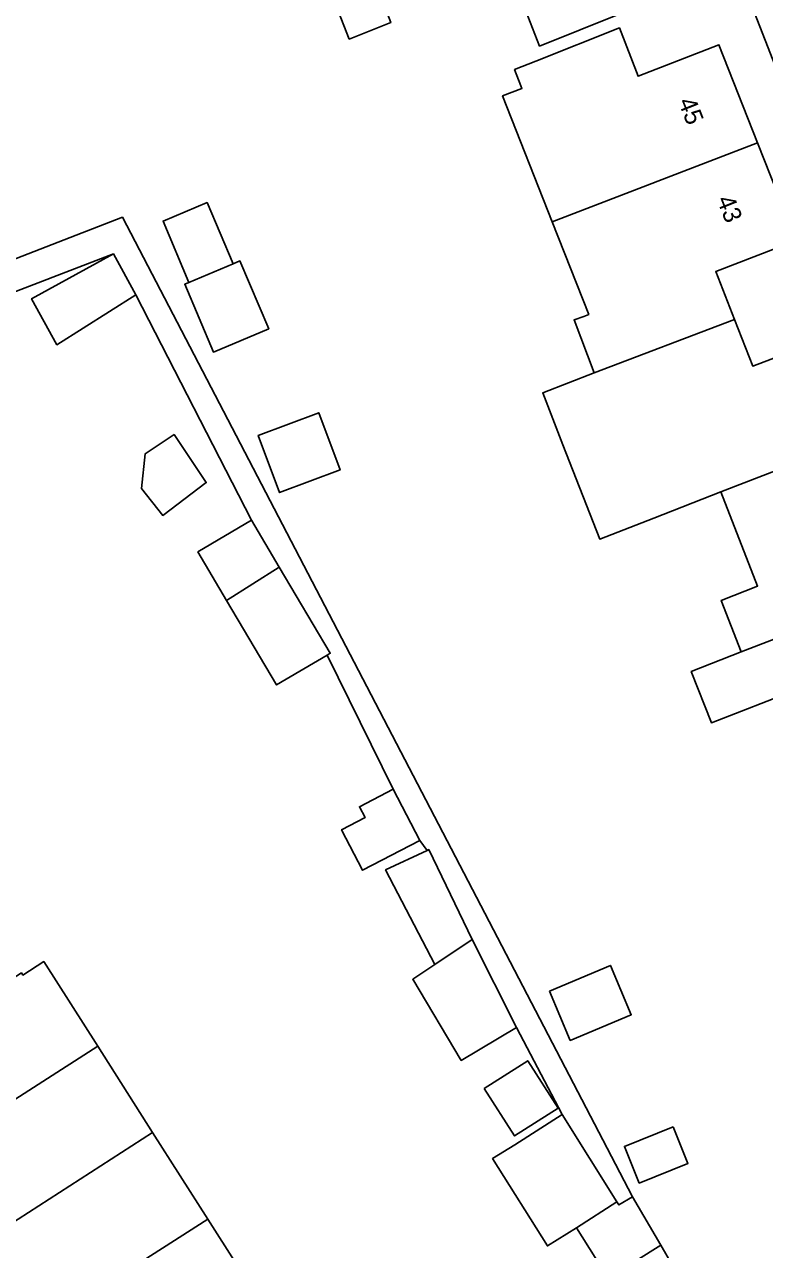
# Model space of a CAD drawing. Extents: x 159680 to 160786, y 387323 to 388340.
# Drawn here: x 159890.7 to 159931.8, y 387672.2 to 387740.3 of the extents above; entities that cross this region are included whole.
import ezdxf

# ---------------------------------------------------------------- set-up
doc = ezdxf.new("R2010")
doc.units = 0
for name, color, linetype in [('IMGEO_Erf', 7, 'Continuous'), ('IMGEO_Pand', 7, 'Continuous'), ('IMGEO_Pand_nummerreeks', 7, 'Continuous'), ('IMGEO_Voetpad_open', 7, 'Continuous')]:
    doc.layers.add(name, color=color, linetype=linetype)

msp = doc.modelspace()

# ---------------------------------------------------------------- linework, layer by layer
at = {"layer": 'IMGEO_Erf'}
for points in [[(159914.612, 387751.15), (159912.597, 387756.297), (159910.59, 387761.427), (159919.157, 387764.792), (159921.167, 387759.643), (159923.178, 387754.495), (159925.188, 387749.346), (159927.198, 387744.197), (159923.157, 387742.621), (159923.812, 387740.956), (159919.303, 387739.146), (159917.736, 387743.167), (159916.626, 387746.003)], [(159906.355, 387745.642), (159908.707, 387746.535), (159909.867, 387743.49), (159911.025, 387740.453), (159908.72, 387739.534), (159907.538, 387742.588)], [(159899.574, 387725.903), (159899.814, 387726.004), (159898.372, 387729.413), (159900.818, 387730.448), (159902.261, 387727.039), (159902.648, 387727.203), (159904.245, 387723.429), (159901.171, 387722.129)], [(159907.023, 387718.756), (159908.213, 387715.576), (159904.853, 387714.32), (159903.664, 387717.5)], [(159897.165, 387714.542), (159897.383, 387716.477), (159898.982, 387717.548), (159900.77, 387714.877), (159898.355, 387713.052)], [(159919.847, 387686.592), (159923.238, 387688.023), (159924.393, 387685.285), (159921.002, 387683.854)], [(159916.224, 387681.187), (159918.639, 387682.73), (159920.327, 387680.088), (159917.912, 387678.545)], [(159926.72, 387679.06), (159927.548, 387677.017), (159924.843, 387675.922), (159924.016, 387677.964)]]:
    msp.add_lwpolyline(points, close=True, dxfattribs=at)
for points in [[(159851.67, 387712.351), (159896.117, 387729.631), (159924.469, 387675.163), (159926.035, 387672.47), (159927.099, 387670.64), (159953.086, 387620.379), (159955.937, 387621.819), (159957.442, 387618.839), (159954.62, 387617.413), (159956.995, 387612.819), (159934.354, 387598.58), (159939.083, 387591.13), (159939.886, 387591.593), (159945.399, 387593.747), (159950.72, 387595.826), (159949.438, 387599.036), (159954.791, 387601.128), (159960.205, 387603.244), (159961.523, 387600.048), (159965.138, 387590.739), (159973.488, 387594.014), (159974.96, 387590.333), (159988.008, 387595.398), (159930.533, 387742.858)], [(159933.625, 387703.377), (159928.852, 387701.522), (159927.73, 387704.362), (159930.511, 387705.472), (159929.395, 387708.323), (159931.419, 387709.12), (159929.378, 387714.355), (159925.651, 387712.902), (159922.641, 387711.729), (159920.596, 387716.974), (159919.474, 387719.865), (159922.332, 387720.976), (159921.216, 387723.915), (159921.752, 387724.117), (159922.034, 387724.223), (159920.004, 387729.375), (159917.246, 387736.376), (159918.319, 387736.789), (159918.264, 387736.93), (159917.912, 387737.843), (159919.096, 387738.314), (159923.742, 387740.16), (159924.776, 387737.473), (159929.269, 387739.216), (159931.415, 387733.768), (159933.559, 387728.327), (159929.092, 387726.609), (159930.137, 387723.938), (159931.149, 387721.35), (159935.616, 387723.055)], [(159927.099, 387670.64), (159926.035, 387672.47), (159923.115, 387670.637), (159921.354, 387673.443), (159919.74, 387672.43), (159916.693, 387677.285), (159917.923, 387678.057), (159920.552, 387679.737), (159918.01, 387684.569), (159914.944, 387682.742), (159912.252, 387687.255), (159913.47, 387688.073), (159910.741, 387693.333), (159913.046, 387694.426), (159912.652, 387694.968), (159909.466, 387693.317), (159908.297, 387695.572), (159909.6, 387696.247), (159909.287, 387696.851), (159911.171, 387697.827), (159907.495, 387705.284), (159904.679, 387703.62), (159901.905, 387708.315), (159900.308, 387711.018), (159903.29, 387712.78), (159896.855, 387725.323), (159892.472, 387722.542), (159891.069, 387725.098), (159895.611, 387727.591), (159874.13, 387719.335)], [(159890.587, 387687.493), (159891.744, 387688.24), (159894.738, 387683.538), (159897.794, 387678.74), (159900.864, 387673.918), (159903.926, 387669.11)]]:
    msp.add_lwpolyline(points, dxfattribs=at)
at = {"layer": 'IMGEO_Pand'}
for points in [[(159925.188, 387749.346), (159916.626, 387746.003), (159917.736, 387743.167), (159919.303, 387739.146), (159923.812, 387740.956), (159923.157, 387742.621), (159927.198, 387744.197)], [(159909.867, 387743.49), (159907.538, 387742.588), (159908.72, 387739.534), (159911.025, 387740.453)], [(159931.415, 387733.768), (159929.269, 387739.216), (159924.776, 387737.473), (159923.742, 387740.16), (159919.096, 387738.314), (159917.912, 387737.843), (159918.264, 387736.93), (159918.319, 387736.789), (159917.246, 387736.376), (159920.004, 387729.375)], [(159920.004, 387729.375), (159922.034, 387724.223), (159921.752, 387724.117), (159921.216, 387723.915), (159922.332, 387720.976), (159930.137, 387723.938), (159929.092, 387726.609), (159933.559, 387728.327), (159931.415, 387733.768)], [(159899.814, 387726.004), (159902.261, 387727.039), (159900.818, 387730.448), (159898.372, 387729.413)], [(159892.472, 387722.542), (159896.855, 387725.323), (159895.611, 387727.591), (159891.069, 387725.098)], [(159902.261, 387727.039), (159899.814, 387726.004), (159899.574, 387725.903), (159901.171, 387722.129), (159904.245, 387723.429), (159902.648, 387727.203)], [(159935.616, 387723.055), (159931.149, 387721.35), (159930.137, 387723.938), (159922.332, 387720.976), (159919.474, 387719.865), (159920.596, 387716.974), (159922.641, 387711.729), (159925.651, 387712.902), (159929.378, 387714.355), (159937.723, 387717.58)], [(159903.664, 387717.5), (159904.853, 387714.32), (159908.213, 387715.576), (159907.023, 387718.756)], [(159898.355, 387713.052), (159900.77, 387714.877), (159898.982, 387717.548), (159897.383, 387716.477), (159897.165, 387714.542)], [(159936.429, 387707.749), (159935.401, 387710.397), (159939.83, 387712.103), (159937.723, 387717.58), (159929.378, 387714.355), (159931.419, 387709.12), (159929.395, 387708.323), (159930.511, 387705.472)], [(159904.832, 387710.171), (159903.29, 387712.78), (159900.308, 387711.018), (159901.905, 387708.315)], [(159904.832, 387710.171), (159901.905, 387708.315), (159904.679, 387703.62), (159907.495, 387705.284), (159907.661, 387705.382)], [(159930.511, 387705.472), (159927.73, 387704.362), (159928.852, 387701.522), (159933.625, 387703.377), (159935.675, 387698.159), (159944.035, 387701.346), (159941.9, 387706.843), (159937.458, 387705.1), (159936.429, 387707.749)], [(159908.297, 387695.572), (159909.466, 387693.317), (159912.652, 387694.968), (159911.171, 387697.827), (159909.287, 387696.851), (159909.6, 387696.247)], [(159913.046, 387694.426), (159910.741, 387693.333), (159913.47, 387688.073), (159915.547, 387689.468), (159913.137, 387694.469)], [(159915.547, 387689.468), (159913.47, 387688.073), (159912.252, 387687.255), (159914.944, 387682.742), (159918.01, 387684.569)], [(159894.738, 387683.538), (159891.744, 387688.24), (159890.587, 387687.493), (159890.5, 387687.61), (159883.052, 387682.843), (159881.31, 387681.728), (159882.424, 387680.001), (159877.522, 387676.128), (159879.178, 387673.552)], [(159919.847, 387686.592), (159921.002, 387683.854), (159924.393, 387685.285), (159923.238, 387688.023)], [(159897.794, 387678.74), (159894.738, 387683.538), (159879.178, 387673.552), (159880.787, 387671.049), (159886.366, 387673.825), (159887.426, 387672.056)], [(159916.224, 387681.187), (159917.912, 387678.545), (159920.327, 387680.088), (159918.639, 387682.73)], [(159920.552, 387679.737), (159917.923, 387678.057), (159916.693, 387677.285), (159919.74, 387672.43), (159921.354, 387673.443), (159923.596, 387674.886)], [(159887.426, 387672.056), (159888.398, 387670.432), (159883.636, 387666.456), (159885.255, 387663.953), (159900.864, 387673.918), (159897.794, 387678.74)], [(159926.72, 387679.06), (159924.016, 387677.964), (159924.843, 387675.922), (159927.548, 387677.017)], [(159926.035, 387672.47), (159924.469, 387675.163), (159923.707, 387674.709), (159923.596, 387674.886), (159921.354, 387673.443), (159923.115, 387670.637)], [(159885.255, 387663.953), (159886.863, 387661.467), (159892.467, 387664.154), (159893.533, 387662.473), (159903.926, 387669.11), (159900.864, 387673.918)]]:
    msp.add_lwpolyline(points, close=True, dxfattribs=at)
at = {"layer": 'IMGEO_Voetpad_open'}
msp.add_lwpolyline([(159922.8, 387775.948), (159921.528, 387779.204), (159919.835, 387783.57), (159914.429, 387797.56), (159912.569, 387796.796), (159918.022, 387783.189), (159930.92, 387750), (159933.271, 387743.95), (159930.533, 387742.858), (159988.008, 387595.398), (159992.448, 387596.444), (159992.8, 387596.587), (159991.114, 387600.918), (159991.093, 387600.971)], dxfattribs=at)
msp.add_lwpolyline([(159896.117, 387729.631), (159851.67, 387712.351), (159852.398, 387711.107), (159870.209, 387717.81), (159874.13, 387719.335), (159895.611, 387727.591), (159896.855, 387725.323), (159903.29, 387712.78), (159904.832, 387710.171), (159907.661, 387705.382), (159907.495, 387705.284), (159911.171, 387697.827), (159912.652, 387694.968), (159913.046, 387694.426), (159913.137, 387694.469), (159915.547, 387689.468), (159918.01, 387684.569), (159920.552, 387679.737), (159923.596, 387674.886), (159923.707, 387674.709), (159924.469, 387675.163)], close=True, dxfattribs=at)

# ---------------------------------------------------------------- texts
at = {"layer": 'IMGEO_Pand_nummerreeks'}
for s, p in [('45', (159926.987, 387736.061)), ('43', (159929.132, 387730.616))]:
    msp.add_text(s, height=1, rotation=291.50323, dxfattribs=at).set_placement(p)

doc.saveas('drawing.dxf')
